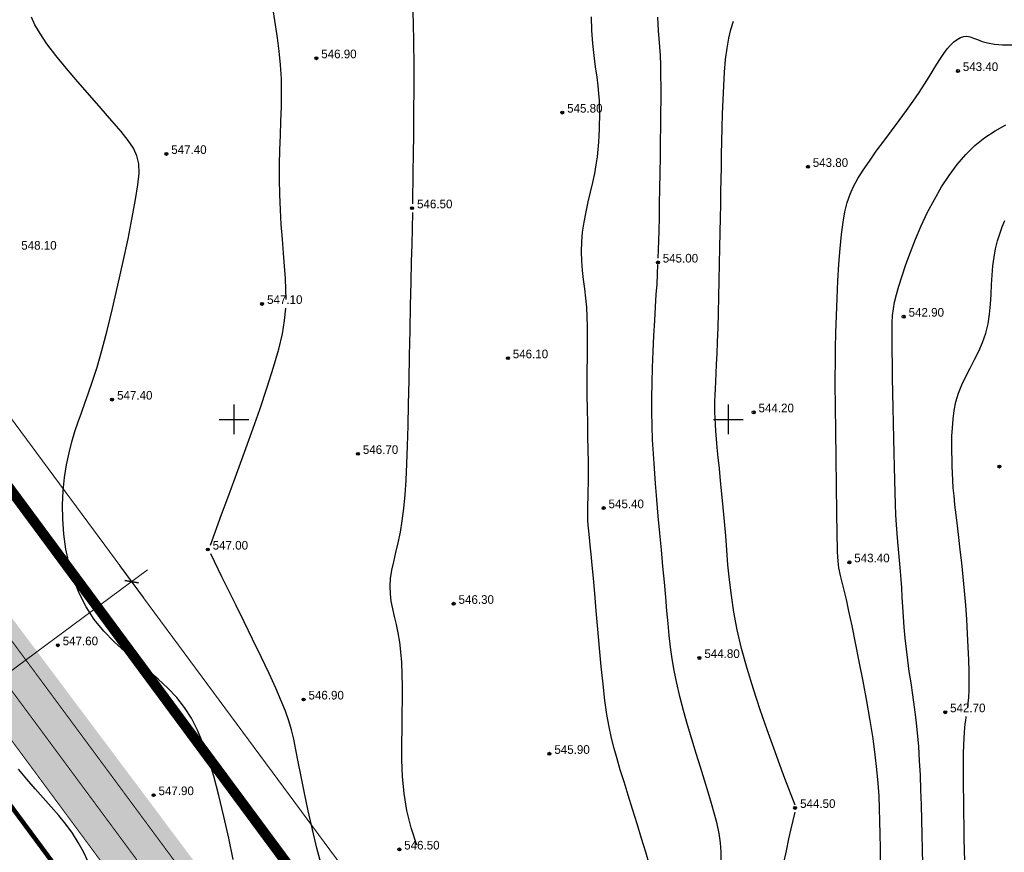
# Model space of a CAD drawing. Extents: x 0 to 361260, y 0 to 4201817.
# Tile 674 of 689: x 360878 to 360978, y 4200956 to 4201040. Entities that reach past the tile are written whole.
import ezdxf

# ---------------------------------------------------------------- set-up
doc = ezdxf.new("R2010")
doc.units = 0
doc.header["$LTSCALE"] = 0.5
doc.header["$MEASUREMENT"] = 0
doc.header["$PDMODE"] = 32
doc.header["$PDSIZE"] = 0.3
for name, pattern in [('CONTI', [0]), ('GOST2.303 6', [12, 8, -1.5, 1, -1.5]), ('STRIH_1', [3, 2, -1])]:
    doc.linetypes.add(name, pattern=pattern)
for name, color, linetype in [('(004) Точки рельефа', 7, 'Continuous'), ('GORIZDEFAULT', 32, 'CONTI'), ('PI_TTDEFAULT', 5, 'CONTI'), ('SETKR', 2, 'CONTI'), ('Штрих Стекло', 7, 'Continuous')]:
    doc.layers.add(name, color=color, linetype=linetype)
doc.styles.add('D-431', font='txt')
doc.styles.add('saddenly', font='arial.ttf')
doc.dimstyles.new('КАТЯ 200-not_rotation', dxfattribs={"dimtxt": 2, "dimasz": 1, "dimexe": 2, "dimexo": 0, "dimgap": 0.5, "dimtad": 1, "dimdec": 0, "dimzin": 0, "dimdsep": 46, "dimtxsty": 'saddenly', "dimblk": 'OBLIQUE', "dimcen": 10, "dimdle": 2, "dimclrd": 18, "dimclre": 18, "dimclrt": 18, "dimadec": 0, "dimazin": 0, "dimtfac": 1, "dimtdec": 0, "dimtofl": 0, "dimtmove": 0, "dimatfit": 3, "dimfxl": 1, "dimtolj": 1, "dimtzin": 0, "dimlwd": 0, "dimlwe": 0, "dimarcsym": 0})

# ---------------------------------------------------------------- blocks, each defined once
blk = doc.blocks.new('BL_333')
at = {"color": 0}
for p, q in [((0, -1.5), (0, 1.5)), ((-1.5, 0), (1.5, 0))]:
    blk.add_line(p, q, dxfattribs=at)
blk = doc.blocks.new('_Oblique')
at = {"color": 0, "linetype": 'ByBlock', "lineweight": -2}
blk.add_line((-0.5, -0.5), (0.5, 0.5), dxfattribs=at)

msp = doc.modelspace()

# ---------------------------------------------------------------- hatches: boundary and pattern name
at = {"layer": 'Штрих Стекло', "linetype": 'Continuous'}
h = msp.add_hatch(color=5, dxfattribs=at)
h.dxf.hatch_style = 1
h.set_gradient(color1=(173, 173, 173), color2=(166, 166, 166), one_color=1, tint=0.65)
edge = h.paths.add_edge_path()
edge.add_line((360067.205, 4200806.615), (360049.645, 4200796.938))
edge.add_arc((360052.059, 4200792.559), 5, 32.88524, 118.85775, ccw=False)
edge.add_line((360056.257, 4200795.274), (360060.259, 4200789.085))
edge.add_line((360060.259, 4200789.085), (360069.039, 4200793.924))
edge.add_line((360069.039, 4200793.924), (360065.267, 4200799.758))
edge.add_arc((360069.63, 4200802.227), 5.014, 118.92591, 209.50369, ccw=False)
edge = h.paths.add_edge_path()
edge.add_line((360236.317, 4200517.23), (360498.797, 4200265.225))
edge.add_arc((360509.185, 4200276.045), 15, 226.16627, 298.85775)
edge.add_line((360516.425, 4200262.908), (361136.886, 4200604.824))
edge.add_arc((361129.646, 4200617.961), 15, 298.85775, 396.46852)
edge.add_line((361141.709, 4200626.877), (360736.189, 4201168.806))
edge.add_arc((360740.21, 4201171.777), 5, 118.85775, 216.46852, ccw=False)
edge.add_line((360737.797, 4201176.157), (360731.547, 4201172.713))
edge.add_line((360731.547, 4201172.713), (361139.296, 4200625.094))
edge.add_arc((361129.646, 4200617.961), 12, -61.14225, 36.46852, ccw=False)
edge.add_line((361135.438, 4200607.451), (360507.891, 4200266.197))
edge.add_line((360507.891, 4200266.197), (360237.512, 4200520.465))
edge.add_line((360237.512, 4200520.465), (360062.893, 4200790.537))
edge.add_line((360062.893, 4200790.537), (360060.259, 4200789.085))
edge.add_line((360060.259, 4200789.085), (360234.992, 4200518.836))
edge.add_arc((360242.55, 4200523.723), 9, 212.88524, 226.16627)
edge = h.paths.add_edge_path(flags=16)
edge.add_line((360274.624, 4200503.308), (360634.832, 4200701.808))
edge.add_arc((360637.246, 4200697.429), 5, 28.85775, 118.85775, ccw=False)
edge.add_line((360641.625, 4200699.842), (360789.915, 4200430.746))
edge.add_arc((360785.536, 4200428.333), 5, -61.14225, 28.85775, ccw=False)
edge.add_line((360787.949, 4200423.954), (360511.598, 4200271.666))
edge.add_arc((360509.185, 4200276.045), 5, 226.82384, 298.85775, ccw=False)
edge.add_line((360505.764, 4200272.399), (360273.569, 4200495.328))
edge.add_arc((360277.037, 4200498.929), 5, 118.85775, 226.07521, ccw=False)
h.paths.add_polyline_path([(360274.624, 4200503.308), (360631.329, 4200699.877), (360780.102, 4200429.905), (360509.832, 4200280.969)], flags=0)
edge = h.paths.add_edge_path(flags=16)
edge.add_line((360648.845, 4200709.53), (360942.986, 4200871.621))
edge.add_arc((360945.4, 4200867.242), 5, 36.46852, 118.85775, ccw=False)
edge.add_line((360949.42, 4200870.214), (361133.667, 4200620.933))
edge.add_arc((361129.646, 4200617.961), 5, -61.14225, 36.46852, ccw=False)
edge.add_line((361132.059, 4200613.582), (360801.962, 4200431.676))
edge.add_arc((360799.549, 4200436.055), 5, 208.85775, 298.85775, ccw=False)
edge.add_line((360795.17, 4200433.642), (360646.88, 4200702.738))
edge.add_arc((360651.259, 4200705.151), 5, 118.85775, 208.85775, ccw=False)
h.paths.add_polyline_path([(360652.349, 4200711.46), (360938.867, 4200869.351), (361123.713, 4200619.259), (360801.122, 4200441.489)], flags=0)
edge = h.paths.add_edge_path(flags=17)
edge.add_line((361139.296, 4200625.094), (360731.547, 4201172.713))
edge.add_line((360731.547, 4201172.713), (360723.659, 4201168.366))
edge.add_arc((360726.073, 4201163.987), 5, 36.46852, 118.85775, ccw=False)
edge.add_line((360730.093, 4201166.959), (360939.826, 4200883.196))
edge.add_arc((360935.805, 4200880.224), 5, -61.14225, 36.46852, ccw=False)
edge.add_line((360938.218, 4200875.845), (360645.95, 4200714.785))
edge.add_arc((360643.536, 4200719.164), 5, 208.85775, 298.85775, ccw=False)
edge.add_line((360639.157, 4200716.751), (360490.867, 4200985.847))
edge.add_arc((360495.246, 4200988.26), 5, 118.85775, 208.85775, ccw=False)
edge.add_line((360492.833, 4200992.639), (360478.82, 4200984.917))
edge.add_arc((360481.233, 4200980.538), 5, 28.85775, 118.85775, ccw=False)
edge.add_line((360485.612, 4200982.951), (360633.903, 4200713.855))
edge.add_arc((360629.523, 4200711.442), 5, -61.14225, 28.85552, ccw=False)
edge.add_line((360631.937, 4200707.063), (360550.485, 4200662.177))
edge.add_arc((360548.072, 4200666.557), 5, 208.85775, 298.85775, ccw=False)
edge.add_line((360543.693, 4200664.143), (360395.403, 4200933.239))
edge.add_arc((360399.782, 4200935.652), 5, 118.85775, 208.85775, ccw=False)
edge.add_line((360397.369, 4200940.032), (360749.145, 4201133.884))
edge.add_arc((360751.558, 4201129.505), 5, 36.46852, 118.85775, ccw=False)
edge.add_line((360755.579, 4201132.477), (360745.985, 4201145.458))
edge.add_arc((360741.964, 4201142.486), 5, -61.14225, 36.46852, ccw=False)
edge.add_line((360744.377, 4201138.107), (360086.378, 4200775.506))
edge.add_arc((360084.042, 4200779.927), 5, 212.88524, 297.85041, ccw=False)
edge.add_line((360079.844, 4200777.212), (360088.552, 4200763.743))
edge.add_arc((360092.751, 4200766.458), 5, 118.85775, 212.88524, ccw=False)
edge.add_line((360090.338, 4200770.837), (360383.356, 4200932.309))
edge.add_arc((360385.769, 4200927.93), 5, 28.85775, 118.85775, ccw=False)
edge.add_line((360390.148, 4200930.343), (360538.438, 4200661.248))
edge.add_arc((360534.059, 4200658.834), 5, -61.14225, 28.85775, ccw=False)
edge.add_line((360536.472, 4200654.455), (360267.361, 4200506.157))
edge.add_arc((360264.948, 4200510.536), 5, 226.16627, 298.85775, ccw=False)
edge.add_line((360261.485, 4200506.929), (360243.327, 4200524.363))
edge.add_line((360243.327, 4200524.363), (360069.039, 4200793.924))
edge.add_line((360069.039, 4200793.924), (360062.893, 4200790.537))
edge.add_line((360062.893, 4200790.537), (360237.512, 4200520.465))
edge.add_line((360237.512, 4200520.465), (360507.891, 4200266.197))
edge.add_line((360507.891, 4200266.197), (361135.438, 4200607.451))
edge.add_arc((361129.646, 4200617.961), 12, 298.85775, 396.46852)

# ---------------------------------------------------------------- linework, layer by layer
at = {"ltscale": 0.149071, "const_width": 0.1}
for points in [[(359943.476, 4200738.432), (360053.157, 4200798.874, -0.393772), (360059.769, 4200797.209), (360238.667, 4200520.519), (360501.567, 4200268.11, 0.328259), (360514.494, 4200266.411), (361134.955, 4200608.327, 0.453677), (361138.492, 4200624.499), (360736.189, 4201168.806, -0.453677), (360737.797, 4201176.157), (360868.753, 4201248.322)], [(360755.579, 4201132.477), (360939.826, 4200883.196, -0.453677), (360938.218, 4200875.845), (360645.95, 4200714.785, -0.414214), (360639.157, 4200716.751), (360492.798, 4200982.343)]]:
    msp.add_lwpolyline(points, format="xyb", dxfattribs=at)
msp.add_lwpolyline([(360052.603, 4200791.717), (360231.678, 4200514.752), (360505.949, 4200251.426), (361159.312, 4200611.473), (360744.344, 4201172.914)], dxfattribs=at)
at = {"color": 1, "linetype": 'GOST2.303 6', "lineweight": 30, "const_width": 1.035}
msp.add_lwpolyline([(360055.869, 4200786.666), (360747.942, 4201168.046), (361159.312, 4200611.473), (360505.949, 4200251.426), (360231.678, 4200514.752)], close=True, dxfattribs=at)
at = {"color": 7, "linetype": 'STRIH_1', "ltscale": 2, "true_color": 0xffffff, "const_width": 0.1}
msp.add_lwpolyline([(360062.093, 4200799.14), (360240.997, 4200522.441), (360503.645, 4200270.274, 0.328259), (360513.046, 4200269.038), (361133.507, 4200610.954, 0.453677), (361136.08, 4200622.716), (360733.263, 4201167.717)], format="xyb", dxfattribs=at)
at = {"color": 5, "linetype": 'Continuous', "lineweight": 106}
msp.add_lwpolyline([(360703.217, 4201103.938), (360752.021, 4201130.562), (361131.186, 4200617.561)], dxfattribs=at)
at = {"layer": 'GORIZDEFAULT', "color": 32}
for points in [[(360905.27, 4201012.13, 547), (360905.25, 4201013.18, 547), (360905.2, 4201014.27, 547), (360905.11, 4201015.51, 547), (360905, 4201016.84, 547), (360904.89, 4201018.25, 547), (360904.78, 4201019.72, 547), (360904.69, 4201021.22, 547), (360904.62, 4201022.75, 547), (360904.59, 4201024.27, 547), (360904.6, 4201025.78, 547), (360904.64, 4201027.27, 547), (360904.69, 4201028.74, 547), (360904.75, 4201030.2, 547), (360904.79, 4201031.64, 547), (360904.81, 4201033.07, 547), (360904.79, 4201034.48, 547), (360904.71, 4201035.88, 547), (360904.58, 4201037.27, 547), (360904.41, 4201038.62, 547), (360904.21, 4201039.95, 547), (360903.99, 4201041.24, 547)], [(360918.09, 4201021.82, 546.5), (360918.11, 4201025.07, 546.5), (360918.14, 4201026.81, 546.5), (360918.17, 4201028.88, 546.5), (360918.19, 4201031.16, 546.5), (360918.21, 4201033.54, 546.5), (360918.22, 4201035.91, 546.5), (360918.2, 4201038.16, 546.5), (360918.16, 4201040.18, 546.5), (360918.08, 4201041.88, 546.5)], [(360899.91, 4200955.48, 547.5), (360899.46, 4200957.63, 547.5), (360898.97, 4200959.81, 547.5), (360898.47, 4200961.93, 547.5), (360897.95, 4200963.9, 547.5), (360897.43, 4200965.65, 547.5), (360896.89, 4200967.19, 547.5), (360896.31, 4200968.56, 547.5), (360895.69, 4200969.77, 547.5), (360894.99, 4200970.86, 547.5), (360894.21, 4200971.86, 547.5), (360893.32, 4200972.8, 547.5), (360892.33, 4200973.72, 547.5), (360891.25, 4200974.62, 547.5), (360890.12, 4200975.54, 547.5), (360888.98, 4200976.49, 547.5), (360887.87, 4200977.49, 547.5), (360886.82, 4200978.57, 547.5), (360885.87, 4200979.75, 547.5), (360885.04, 4200981.03, 547.5), (360884.35, 4200982.41, 547.5), (360883.78, 4200983.86, 547.5), (360883.34, 4200985.35, 547.5), (360883, 4200986.87, 547.5), (360882.78, 4200988.4, 547.5), (360882.67, 4200989.9, 547.5), (360882.65, 4200991.36, 547.5), (360882.72, 4200992.77, 547.5), (360882.86, 4200994.12, 547.5), (360883.06, 4200995.4, 547.5), (360883.32, 4200996.61, 547.5), (360883.6, 4200997.75, 547.5), (360883.91, 4200998.79, 547.5), (360884.23, 4200999.75, 547.5), (360884.56, 4201000.68, 547.5), (360884.92, 4201001.64, 547.5), (360885.29, 4201002.68, 547.5), (360885.7, 4201003.88, 547.5), (360886.15, 4201005.3, 547.5), (360886.63, 4201006.99, 547.5), (360887.16, 4201008.99, 547.5), (360887.71, 4201011.22, 547.5), (360888.26, 4201013.59, 547.5), (360888.79, 4201015.98, 547.5), (360889.28, 4201018.29, 547.5), (360889.71, 4201020.42, 547.5), (360890.05, 4201022.26, 547.5), (360890.28, 4201023.74, 547.5), (360890.39, 4201024.91, 547.5), (360890.36, 4201025.86, 547.5), (360890.18, 4201026.68, 547.5), (360889.83, 4201027.44, 547.5), (360889.3, 4201028.23, 547.5), (360888.57, 4201029.14, 547.5), (360887.65, 4201030.22, 547.5), (360886.57, 4201031.46, 547.5), (360885.4, 4201032.79, 547.5), (360884.21, 4201034.16, 547.5), (360883.05, 4201035.52, 547.5), (360881.99, 4201036.82, 547.5), (360881.08, 4201038, 547.5), (360880.38, 4201039.04, 547.5), (360879.86, 4201039.93, 547.5), (360879.5, 4201040.72, 547.5)], [(360942.02, 4200954.93, 545.5), (360941.64, 4200956.21, 545.5), (360941.22, 4200957.61, 545.5), (360940.77, 4200959.08, 545.5), (360940.31, 4200960.56, 545.5), (360939.86, 4200961.99, 545.5), (360939.45, 4200963.33, 545.5), (360939.07, 4200964.54, 545.5), (360938.74, 4200965.64, 545.5), (360938.44, 4200966.7, 545.5), (360938.17, 4200967.76, 545.5), (360937.94, 4200968.89, 545.5), (360937.72, 4200970.14, 545.5), (360937.51, 4200971.57, 545.5), (360937.32, 4200973.2, 545.5), (360937.13, 4200974.99, 545.5), (360936.96, 4200976.87, 545.5), (360936.79, 4200978.77, 545.5), (360936.64, 4200980.63, 545.5), (360936.49, 4200982.37, 545.5), (360936.36, 4200983.93, 545.5), (360936.23, 4200985.25, 545.5), (360936.12, 4200986.36, 545.5), (360936.03, 4200987.28, 545.5), (360935.94, 4200988.05, 545.5), (360935.88, 4200988.71, 545.5), (360935.83, 4200989.29, 545.5), (360935.8, 4200989.82, 545.5), (360935.78, 4200990.33, 545.5), (360935.78, 4200990.86, 545.5), (360935.8, 4200991.43, 545.5), (360935.81, 4200992.06, 545.5), (360935.83, 4200992.77, 545.5), (360935.84, 4200993.6, 545.5), (360935.85, 4200994.56, 545.5), (360935.84, 4200995.68, 545.5), (360935.82, 4200996.92, 545.5), (360935.79, 4200998.24, 545.5), (360935.77, 4200999.63, 545.5), (360935.74, 4201001.03, 545.5), (360935.73, 4201002.42, 545.5), (360935.72, 4201003.76, 545.5), (360935.73, 4201005.02, 545.5), (360935.74, 4201006.21, 545.5), (360935.75, 4201007.33, 545.5), (360935.76, 4201008.39, 545.5), (360935.76, 4201009.41, 545.5), (360935.73, 4201010.39, 545.5), (360935.67, 4201011.35, 545.5), (360935.58, 4201012.29, 545.5), (360935.47, 4201013.22, 545.5), (360935.35, 4201014.15, 545.5), (360935.24, 4201015.08, 545.5), (360935.17, 4201016.02, 545.5), (360935.13, 4201016.98, 545.5), (360935.16, 4201017.96, 545.5), (360935.26, 4201018.96, 545.5), (360935.41, 4201019.98, 545.5), (360935.61, 4201021, 545.5), (360935.83, 4201022.02, 545.5), (360936.06, 4201023.01, 545.5), (360936.28, 4201023.97, 545.5), (360936.48, 4201024.89, 545.5), (360936.63, 4201025.76, 545.5), (360936.75, 4201026.57, 545.5), (360936.84, 4201027.33, 545.5), (360936.9, 4201028.05, 545.5), (360936.94, 4201028.72, 545.5), (360936.96, 4201029.36, 545.5), (360936.98, 4201029.95, 545.5), (360936.99, 4201030.53, 545.5), (360936.99, 4201031.09, 545.5), (360936.98, 4201031.67, 545.5), (360936.95, 4201032.29, 545.5), (360936.9, 4201032.98, 545.5), (360936.83, 4201033.76, 545.5), (360936.72, 4201034.65, 545.5), (360936.57, 4201035.67, 545.5), (360936.42, 4201036.82, 545.5), (360936.28, 4201038.06, 545.5), (360936.18, 4201039.37, 545.5), (360936.15, 4201040.74, 545.5)], [(360942.9, 4201016.33, 545), (360942.98, 4201018.07, 545), (360942.99, 4201019.13, 545), (360943.02, 4201020.39, 545), (360943.04, 4201021.82, 545), (360943.06, 4201023.36, 545), (360943.09, 4201024.96, 545), (360943.12, 4201026.57, 545), (360943.14, 4201028.15, 545), (360943.16, 4201029.64, 545), (360943.18, 4201031.05, 545), (360943.19, 4201032.38, 545), (360943.19, 4201033.62, 545), (360943.18, 4201034.77, 545), (360943.16, 4201035.84, 545), (360943.12, 4201036.82, 545), (360943.06, 4201037.72, 545), (360942.99, 4201038.55, 545), (360942.93, 4201039.32, 545), (360942.89, 4201040.04, 545), (360942.87, 4201040.72, 545)], [(360956.75, 4200960.95, 544.5), (360955.72, 4200963.66, 544.5), (360955.2, 4200965.05, 544.5), (360954.58, 4200966.72, 544.5), (360953.91, 4200968.6, 544.5), (360953.21, 4200970.62, 544.5), (360952.53, 4200972.71, 544.5), (360951.89, 4200974.8, 544.5), (360951.34, 4200976.83, 544.5), (360950.9, 4200978.72, 544.5), (360950.56, 4200980.5, 544.5), (360950.3, 4200982.17, 544.5), (360950.11, 4200983.76, 544.5), (360949.96, 4200985.29, 544.5), (360949.84, 4200986.78, 544.5), (360949.73, 4200988.23, 544.5), (360949.6, 4200989.68, 544.5), (360949.47, 4200991.1, 544.5), (360949.34, 4200992.47, 544.5), (360949.21, 4200993.78, 544.5), (360949.09, 4200995.02, 544.5), (360948.98, 4200996.15, 544.5), (360948.88, 4200997.16, 544.5), (360948.8, 4200998.05, 544.5), (360948.73, 4200998.83, 544.5), (360948.69, 4200999.51, 544.5), (360948.65, 4201000.14, 544.5), (360948.64, 4201000.72, 544.5), (360948.63, 4201001.28, 544.5), (360948.64, 4201001.85, 544.5), (360948.66, 4201002.45, 544.5), (360948.69, 4201003.11, 544.5), (360948.72, 4201003.83, 544.5), (360948.76, 4201004.65, 544.5), (360948.81, 4201005.58, 544.5), (360948.85, 4201006.65, 544.5), (360948.9, 4201007.87, 544.5), (360948.95, 4201009.26, 544.5), (360948.99, 4201010.79, 544.5), (360949.03, 4201012.41, 544.5), (360949.07, 4201014.07, 544.5), (360949.11, 4201015.75, 544.5), (360949.14, 4201017.38, 544.5), (360949.17, 4201018.94, 544.5), (360949.2, 4201020.39, 544.5), (360949.22, 4201021.75, 544.5), (360949.24, 4201023.04, 544.5), (360949.27, 4201024.29, 544.5), (360949.29, 4201025.54, 544.5), (360949.31, 4201026.81, 544.5), (360949.34, 4201028.12, 544.5), (360949.37, 4201029.5, 544.5), (360949.41, 4201030.92, 544.5), (360949.46, 4201032.36, 544.5), (360949.53, 4201033.77, 544.5), (360949.61, 4201035.13, 544.5), (360949.72, 4201036.41, 544.5), (360949.86, 4201037.57, 544.5), (360950.03, 4201038.57, 544.5), (360950.24, 4201039.47, 544.5), (360950.51, 4201040.31, 544.5)], [(360965.4, 4200955.17, 543.5), (360965.38, 4200956.62, 543.5), (360965.36, 4200958.03, 543.5), (360965.33, 4200959.35, 543.5), (360965.29, 4200960.63, 543.5), (360965.24, 4200961.89, 543.5), (360965.15, 4200963.19, 543.5), (360965.03, 4200964.56, 543.5), (360964.86, 4200966.05, 543.5), (360964.63, 4200967.7, 543.5), (360964.34, 4200969.53, 543.5), (360964, 4200971.49, 543.5), (360963.63, 4200973.5, 543.5), (360963.24, 4200975.49, 543.5), (360962.87, 4200977.39, 543.5), (360962.51, 4200979.11, 543.5), (360962.19, 4200980.6, 543.5), (360961.93, 4200981.79, 543.5), (360961.71, 4200982.71, 543.5), (360961.54, 4200983.41, 543.5), (360961.41, 4200983.94, 543.5), (360961.31, 4200984.35, 543.5), (360961.24, 4200984.68, 543.5), (360961.18, 4200984.98, 543.5), (360961.13, 4200985.31, 543.5), (360961.1, 4200985.67, 543.5), (360961.07, 4200986.11, 543.5), (360961.04, 4200986.63, 543.5), (360961.02, 4200987.26, 543.5), (360961.01, 4200988.02, 543.5), (360960.99, 4200988.94, 543.5), (360960.98, 4200990.03, 543.5), (360960.96, 4200991.26, 543.5), (360960.95, 4200992.59, 543.5), (360960.93, 4200993.98, 543.5), (360960.91, 4200995.4, 543.5), (360960.89, 4200996.8, 543.5), (360960.88, 4200998.16, 543.5), (360960.86, 4200999.44, 543.5), (360960.84, 4201000.66, 543.5), (360960.82, 4201001.86, 543.5), (360960.81, 4201003.08, 543.5), (360960.81, 4201004.35, 543.5), (360960.82, 4201005.71, 543.5), (360960.84, 4201007.18, 543.5), (360960.88, 4201008.79, 543.5), (360960.93, 4201010.5, 543.5), (360961, 4201012.26, 543.5), (360961.08, 4201014.02, 543.5), (360961.18, 4201015.72, 543.5), (360961.3, 4201017.31, 543.5), (360961.44, 4201018.73, 543.5), (360961.6, 4201019.96, 543.5), (360961.79, 4201021.02, 543.5), (360962.02, 4201021.95, 543.5), (360962.31, 4201022.79, 543.5), (360962.67, 4201023.59, 543.5), (360963.1, 4201024.39, 543.5), (360963.63, 4201025.23, 543.5), (360964.26, 4201026.15, 543.5), (360964.96, 4201027.14, 543.5), (360965.72, 4201028.16, 543.5), (360966.49, 4201029.2, 543.5), (360967.26, 4201030.24, 543.5), (360968.01, 4201031.25, 543.5), (360968.69, 4201032.21, 543.5), (360969.29, 4201033.1, 543.5), (360969.82, 4201033.92, 543.5), (360970.29, 4201034.67, 543.5), (360970.71, 4201035.35, 543.5), (360971.09, 4201035.97, 543.5), (360971.45, 4201036.53, 543.5), (360971.79, 4201037.04, 543.5), (360972.13, 4201037.49, 543.5), (360972.47, 4201037.88, 543.5), (360972.8, 4201038.2, 543.5), (360973.14, 4201038.46, 543.5), (360973.47, 4201038.64, 543.5), (360973.8, 4201038.75, 543.5), (360974.12, 4201038.78, 543.5), (360974.44, 4201038.72, 543.5), (360974.79, 4201038.6, 543.5), (360975.18, 4201038.44, 543.5), (360975.65, 4201038.26, 543.5), (360976.21, 4201038.1, 543.5), (360976.9, 4201037.97, 543.5), (360977.74, 4201037.9, 543.5), (360978.74, 4201037.91, 543.5)], [(360969.67, 4200955.02, 543), (360969.64, 4200956.48, 543), (360969.6, 4200957.97, 543), (360969.57, 4200959.48, 543), (360969.53, 4200960.99, 543), (360969.48, 4200962.5, 543), (360969.42, 4200963.99, 543), (360969.34, 4200965.46, 543), (360969.25, 4200966.89, 543), (360969.13, 4200968.27, 543), (360968.99, 4200969.6, 543), (360968.82, 4200970.89, 543), (360968.65, 4200972.13, 543), (360968.47, 4200973.33, 543), (360968.3, 4200974.5, 543), (360968.14, 4200975.65, 543), (360968, 4200976.77, 543), (360967.88, 4200977.88, 543), (360967.79, 4200978.97, 543), (360967.71, 4200980.03, 543), (360967.65, 4200981.05, 543), (360967.59, 4200982.03, 543), (360967.54, 4200982.95, 543), (360967.48, 4200983.82, 543), (360967.42, 4200984.62, 543), (360967.35, 4200985.38, 543), (360967.28, 4200986.12, 543), (360967.21, 4200986.86, 543), (360967.13, 4200987.63, 543), (360967.07, 4200988.45, 543), (360967.01, 4200989.35, 543), (360966.95, 4200990.35, 543), (360966.91, 4200991.43, 543), (360966.87, 4200992.61, 543), (360966.83, 4200993.87, 543), (360966.8, 4200995.2, 543), (360966.77, 4200996.61, 543), (360966.73, 4200998.08, 543), (360966.7, 4200999.61, 543), (360966.67, 4201001.17, 543), (360966.64, 4201002.71, 543), (360966.61, 4201004.2, 543), (360966.59, 4201005.61, 543), (360966.57, 4201006.9, 543), (360966.56, 4201008.03, 543), (360966.56, 4201008.98, 543), (360966.57, 4201009.79, 543), (360966.61, 4201010.51, 543), (360966.69, 4201011.19, 543), (360966.81, 4201011.88, 543), (360966.99, 4201012.63, 543), (360967.24, 4201013.5, 543), (360967.56, 4201014.53, 543), (360967.95, 4201015.68, 543), (360968.41, 4201016.93, 543), (360968.93, 4201018.25, 543), (360969.51, 4201019.61, 543), (360970.15, 4201020.96, 543), (360970.83, 4201022.27, 543), (360971.55, 4201023.53, 543), (360972.32, 4201024.7, 543), (360973.14, 4201025.8, 543), (360974.02, 4201026.81, 543), (360974.94, 4201027.72, 543), (360975.93, 4201028.52, 543), (360976.97, 4201029.22, 543), (360978.07, 4201029.81, 543)], [(360918.5, 4200956.93, 546.5), (360917.9, 4200958.67, 546.5), (360917.48, 4200960.42, 546.5), (360917.2, 4200962.16, 546.5), (360917.05, 4200963.88, 546.5), (360916.98, 4200965.56, 546.5), (360916.97, 4200967.19, 546.5), (360916.99, 4200968.75, 546.5), (360917.01, 4200970.24, 546.5), (360917.03, 4200971.65, 546.5), (360917.03, 4200972.98, 546.5), (360917.01, 4200974.22, 546.5), (360916.96, 4200975.39, 546.5), (360916.88, 4200976.47, 546.5), (360916.76, 4200977.47, 546.5), (360916.6, 4200978.39, 546.5), (360916.42, 4200979.26, 546.5), (360916.23, 4200980.07, 546.5), (360916.05, 4200980.85, 546.5), (360915.9, 4200981.61, 546.5), (360915.81, 4200982.36, 546.5), (360915.79, 4200983.13, 546.5), (360915.84, 4200983.91, 546.5), (360915.97, 4200984.74, 546.5), (360916.16, 4200985.6, 546.5), (360916.37, 4200986.53, 546.5), (360916.6, 4200987.52, 546.5), (360916.82, 4200988.58, 546.5), (360917.02, 4200989.74, 546.5), (360917.19, 4200990.99, 546.5), (360917.31, 4200992.36, 546.5), (360917.41, 4200993.87, 546.5), (360917.49, 4200995.52, 546.5), (360917.55, 4200997.34, 546.5), (360917.6, 4200999.34, 546.5), (360917.65, 4201001.55, 546.5), (360917.7, 4201003.95, 546.5), (360917.75, 4201006.48, 546.5), (360917.8, 4201009.05, 546.5), (360917.86, 4201011.54, 546.5), (360917.91, 4201013.89, 546.5), (360917.96, 4201015.98, 546.5), (360918, 4201017.72, 546.5), (360918.1, 4201020.94, 546.5)], [(360974.21, 4200970.81, 542.5), (360974.26, 4200971.28, 542.5), (360974.31, 4200971.87, 542.5), (360974.34, 4200972.59, 542.5), (360974.35, 4200973.49, 542.5), (360974.34, 4200974.5, 542.5), (360974.31, 4200975.67, 542.5), (360974.26, 4200976.95, 542.5), (360974.19, 4200978.33, 542.5), (360974.11, 4200979.76, 542.5), (360974.01, 4200981.21, 542.5), (360973.89, 4200982.67, 542.5), (360973.75, 4200984.09, 542.5), (360973.6, 4200985.48, 542.5), (360973.45, 4200986.8, 542.5), (360973.3, 4200988.07, 542.5), (360973.16, 4200989.25, 542.5), (360973.03, 4200990.35, 542.5), (360972.91, 4200991.36, 542.5), (360972.82, 4200992.26, 542.5), (360972.75, 4200993.08, 542.5), (360972.7, 4200993.84, 542.5), (360972.67, 4200994.56, 542.5), (360972.64, 4200995.26, 542.5), (360972.63, 4200995.97, 542.5), (360972.61, 4200996.7, 542.5), (360972.61, 4200997.48, 542.5), (360972.61, 4200998.3, 542.5), (360972.65, 4200999.15, 542.5), (360972.72, 4201000.02, 542.5), (360972.84, 4201000.9, 542.5), (360973.02, 4201001.79, 542.5), (360973.28, 4201002.66, 542.5), (360973.62, 4201003.51, 542.5), (360974.02, 4201004.36, 542.5), (360974.46, 4201005.2, 542.5), (360974.9, 4201006.05, 542.5), (360975.33, 4201006.92, 542.5), (360975.71, 4201007.8, 542.5), (360976.03, 4201008.72, 542.5), (360976.26, 4201009.68, 542.5), (360976.41, 4201010.66, 542.5), (360976.51, 4201011.66, 542.5), (360976.57, 4201012.65, 542.5), (360976.62, 4201013.64, 542.5), (360976.67, 4201014.61, 542.5), (360976.75, 4201015.54, 542.5), (360976.87, 4201016.43, 542.5), (360977.03, 4201017.27, 542.5), (360977.22, 4201018.06, 542.5), (360977.45, 4201018.8, 542.5), (360977.69, 4201019.49, 542.5), (360977.96, 4201020.14, 542.5)], [(360949.28, 4200955.26, 545), (360949.27, 4200956.21, 545), (360949.2, 4200957.15, 545), (360949.06, 4200958.1, 545), (360948.86, 4200959.07, 545), (360948.61, 4200960.07, 545), (360948.3, 4200961.14, 545), (360947.96, 4200962.27, 545), (360947.58, 4200963.49, 545), (360947.17, 4200964.81, 545), (360946.73, 4200966.2, 545), (360946.3, 4200967.64, 545), (360945.87, 4200969.1, 545), (360945.47, 4200970.55, 545), (360945.1, 4200971.96, 545), (360944.79, 4200973.31, 545), (360944.53, 4200974.58, 545), (360944.32, 4200975.78, 545), (360944.16, 4200976.96, 545), (360944.02, 4200978.14, 545), (360943.91, 4200979.35, 545), (360943.79, 4200980.64, 545), (360943.67, 4200982.02, 545), (360943.53, 4200983.52, 545), (360943.38, 4200985.13, 545), (360943.23, 4200986.8, 545), (360943.07, 4200988.5, 545), (360942.91, 4200990.21, 545), (360942.76, 4200991.89, 545), (360942.63, 4200993.51, 545), (360942.51, 4200995.05, 545), (360942.42, 4200996.52, 545), (360942.34, 4200997.94, 545), (360942.29, 4200999.34, 545), (360942.26, 4201000.76, 545), (360942.26, 4201002.2, 545), (360942.28, 4201003.7, 545), (360942.32, 4201005.27, 545), (360942.39, 4201006.88, 545), (360942.46, 4201008.47, 545), (360942.55, 4201010, 545), (360942.63, 4201011.41, 545), (360942.71, 4201012.66, 545), (360942.78, 4201013.7, 545), (360942.87, 4201015.67, 545)], [(360897.62, 4200987.28, 547), (360898.74, 4200990.37, 547), (360899.38, 4200992.07, 547), (360900.12, 4200994.09, 547), (360900.94, 4200996.32, 547), (360901.78, 4200998.66, 547), (360902.6, 4201001.01, 547), (360903.36, 4201003.25, 547), (360904, 4201005.28, 547), (360904.52, 4201007.12, 547), (360904.89, 4201008.68, 547), (360905.12, 4201010.03, 547), (360905.24, 4201011.25, 547)], [(360908.89, 4200954.76, 547), (360908.39, 4200956.61, 547), (360907.92, 4200958.51, 547), (360907.5, 4200960.39, 547), (360907.12, 4200962.19, 547), (360906.79, 4200963.87, 547), (360906.5, 4200965.34, 547), (360906.26, 4200966.58, 547), (360906.04, 4200967.64, 547), (360905.81, 4200968.59, 547), (360905.54, 4200969.51, 547), (360905.21, 4200970.47, 547), (360904.78, 4200971.54, 547), (360904.23, 4200972.8, 547), (360903.54, 4200974.3, 547), (360902.74, 4200975.98, 547), (360901.88, 4200977.75, 547), (360901.01, 4200979.53, 547), (360900.17, 4200981.24, 547), (360899.4, 4200982.78, 547), (360898.76, 4200984.09, 547), (360897.65, 4200986.4, 547)], [(360973.9, 4200955.29, 542.5), (360973.88, 4200956.41, 542.5), (360973.86, 4200957.6, 542.5), (360973.84, 4200958.86, 542.5), (360973.82, 4200960.17, 542.5), (360973.8, 4200961.5, 542.5), (360973.79, 4200962.79, 542.5), (360973.78, 4200964.03, 542.5), (360973.78, 4200965.17, 542.5), (360973.79, 4200966.18, 542.5), (360973.81, 4200967.03, 542.5), (360973.83, 4200967.73, 542.5), (360973.87, 4200968.31, 542.5), (360973.9, 4200968.79, 542.5), (360973.95, 4200969.19, 542.5), (360974, 4200969.54, 542.5), (360974.05, 4200969.87, 542.5), (360974.06, 4200969.9, 542.5), (360974.06, 4200969.93, 542.5)], [(360885.23, 4200955.24, 548.5), (360884.77, 4200956.25, 548.5), (360884.25, 4200957.2, 548.5), (360883.65, 4200958.13, 548.5), (360882.99, 4200959.03, 548.5), (360882.27, 4200959.91, 548.5), (360881.51, 4200960.8, 548.5), (360880.71, 4200961.7, 548.5), (360879.89, 4200962.63, 548.5), (360879.06, 4200963.6, 548.5), (360878.21, 4200964.61, 548.5)], [(360955.59, 4200954.98, 544.5), (360955.86, 4200956.35, 544.5), (360956.12, 4200957.56, 544.5), (360956.35, 4200958.56, 544.5), (360956.75, 4200960.25, 544.5)]]:
    msp.add_polyline3d(points, dxfattribs=at)
at = {"layer": 'PI_TTDEFAULT', "color": 5}
for p in [(360908.33, 4201036.55, 546.9), (360973.22, 4201035.26, 543.4), (360933.19, 4201031.06, 545.8), (360893.16, 4201026.87, 547.4), (360958.04, 4201025.57, 543.8), (360918.01, 4201021.38, 546.5), (360942.87, 4201015.89, 545), (360902.84, 4201011.69, 547.1), (360967.73, 4201010.4, 542.9), (360927.7, 4201006.2, 546.1), (360887.67, 4201002.01, 547.4), (360952.56, 4201000.72, 544.2), (360912.53, 4200996.52, 546.7), (360977.41, 4200995.23, 542.1), (360937.38, 4200991.03, 545.4), (360897.35, 4200986.84, 547), (360962.24, 4200985.54, 543.4), (360922.21, 4200981.35, 546.3), (360882.18, 4200977.15, 547.6), (360947.07, 4200975.86, 544.8), (360907.04, 4200971.66, 546.9), (360971.93, 4200970.37, 542.7), (360931.9, 4200966.17, 545.9), (360891.87, 4200961.98, 547.9), (360956.75, 4200960.69, 544.5), (360916.72, 4200956.49, 546.5)]:
    msp.add_point(p, dxfattribs=at)

# ---------------------------------------------------------------- block references
at = {"layer": 'SETKR', "color": 92}
for p in [(360900, 4201000), (360950, 4201000)]:
    msp.add_blockref('BL_333', p, dxfattribs=at)

# ---------------------------------------------------------------- texts
at = {"layer": '(004) Точки рельефа', "style": 'D-431'}
for s, p in [('546.90', (360908.82, 4201036.55)), ('543.40', (360973.71, 4201035.26)), ('545.80', (360933.69, 4201031.05)), ('547.40', (360893.65, 4201026.87)), ('543.80', (360958.53, 4201025.56)), ('546.50', (360918.51, 4201021.37)), ('548.10', (360878.48, 4201017.18)), ('545.00', (360943.36, 4201015.88)), ('547.10', (360903.34, 4201011.69)), ('542.90', (360968.23, 4201010.4)), ('546.10', (360928.19, 4201006.19)), ('547.40', (360888.17, 4201002.01)), ('544.20', (360953.05, 4201000.72)), ('546.70', (360913.03, 4200996.51)), ('545.40', (360937.88, 4200991.02)), ('547.00', (360897.84, 4200986.83)), ('543.40', (360962.73, 4200985.54)), ('546.30', (360922.71, 4200981.34)), ('547.60', (360882.67, 4200977.15)), ('544.80', (360947.57, 4200975.86)), ('546.90', (360907.53, 4200971.66)), ('542.70', (360972.42, 4200970.37)), ('545.90', (360932.4, 4200966.16)), ('547.90', (360892.36, 4200961.98)), ('544.50', (360957.25, 4200960.69)), ('546.50', (360917.21, 4200956.48))]:
    msp.add_text(s, height=0.875, dxfattribs=at).set_placement(p)

# ---------------------------------------------------------------- dimensions: what is measured, and where the dimension line sits
at = {"color": 6, "linetype": 'Continuous', "lineweight": 106}
for p1, p2 in [((360811.459, 4201050.143), (360870.897, 4200969.725)), ((360870.897, 4200969.725), (360930.335, 4200889.306))]:
    msp.add_aligned_dim(p1=p1, p2=p2, distance=23.319, dimstyle='КАТЯ 200-not_rotation', dxfattribs=at).render()

doc.saveas('drawing.dxf')
